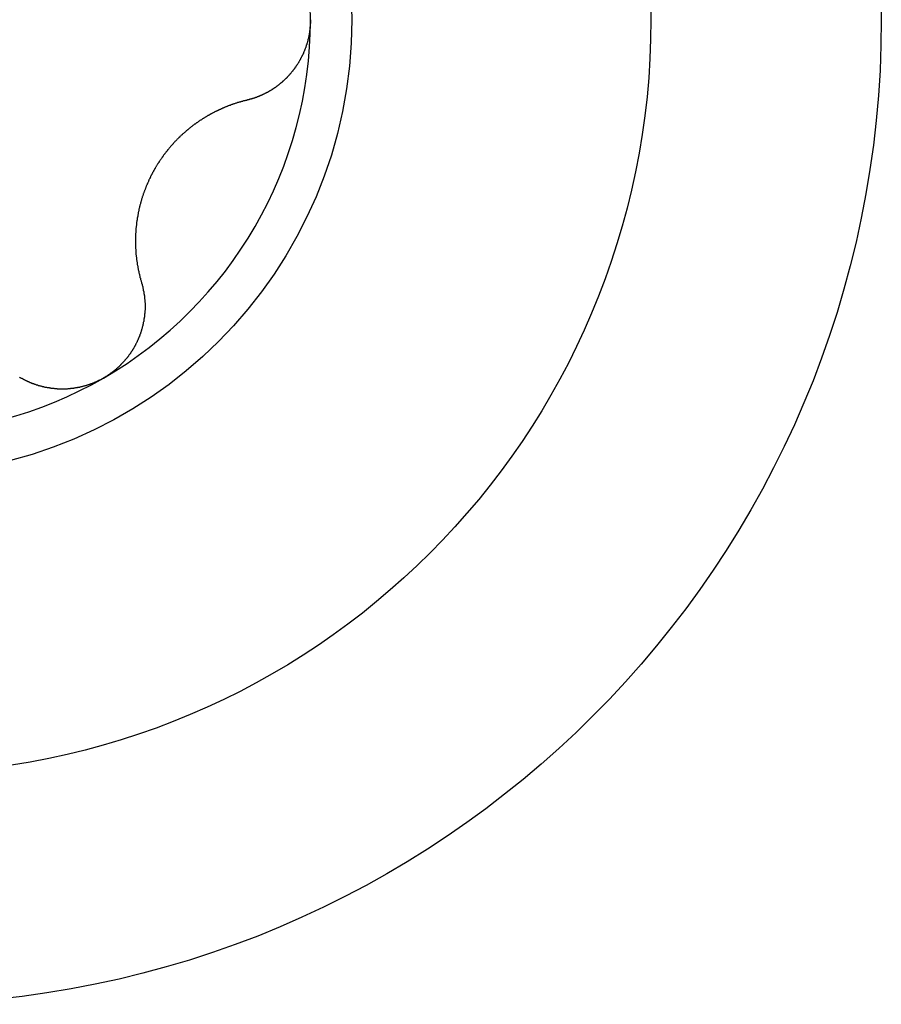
# Model space of a CAD drawing. Extents: x 1107 to 4046, y 937 to 3355.
# Tile 815 of 861: x 3324.69 to 3328.8, y 1895.01 to 1899.71. Entities that reach past the tile are written whole.
import ezdxf

# ---------------------------------------------------------------- set-up
doc = ezdxf.new("R2010")
doc.units = 0
doc.layers.add('KF_VIDA_L___C_LEFT', color=7, linetype='CONTINUOUS')

# ---------------------------------------------------------------- blocks, each defined once
blk = doc.blocks.new('KF_VIDA_L___C_LEFT')
at = {"layer": 'KF_VIDA_L___C_LEFT'}
for points in [[(436.775, 210.5, 0), (436.775, 210.498, 0), (436.775, 210.496, 0), (436.775, 210.494, 0), (436.775, 210.492, 0), (436.775, 210.489, 0), (436.775, 210.487, 0), (436.775, 210.485, 0), (436.775, 210.483, 0), (436.775, 210.481, 0), (436.774, 210.479, 0), (436.774, 210.477, 0), (436.774, 210.475, 0), (436.774, 210.472, 0), (436.774, 210.47, 0), (436.774, 210.468, 0), (436.773, 210.466, 0), (436.773, 210.464, 0), (436.773, 210.462, 0), (436.773, 210.46, 0), (436.773, 210.458, 0), (436.772, 210.455, 0), (436.772, 210.453, 0), (436.772, 210.451, 0), (436.772, 210.449, 0), (436.771, 210.447, 0), (436.771, 210.445, 0), (436.771, 210.443, 0), (436.77, 210.441, 0), (436.77, 210.438, 0), (436.77, 210.436, 0), (436.769, 210.434, 0), (436.769, 210.432, 0), (436.769, 210.43, 0), (436.768, 210.428, 0), (436.768, 210.426, 0), (436.767, 210.424, 0), (436.767, 210.421, 0), (436.767, 210.419, 0), (436.766, 210.417, 0), (436.766, 210.415, 0), (436.765, 210.413, 0), (436.765, 210.411, 0), (436.764, 210.409, 0), (436.764, 210.407, 0), (436.763, 210.405, 0), (436.763, 210.403, 0), (436.762, 210.4, 0), (436.762, 210.398, 0), (436.761, 210.396, 0), (436.76, 210.394, 0), (436.76, 210.392, 0), (436.759, 210.39, 0), (436.759, 210.388, 0), (436.758, 210.386, 0), (436.757, 210.384, 0), (436.757, 210.382, 0), (436.756, 210.38, 0), (436.755, 210.378, 0), (436.755, 210.375, 0), (436.754, 210.373, 0), (436.753, 210.371, 0), (436.753, 210.369, 0), (436.752, 210.367, 0), (436.751, 210.365, 0), (436.75, 210.363, 0), (436.75, 210.361, 0), (436.749, 210.359, 0), (436.748, 210.357, 0), (436.747, 210.355, 0), (436.747, 210.353, 0), (436.746, 210.351, 0), (436.745, 210.349, 0), (436.744, 210.347, 0), (436.743, 210.345, 0), (436.742, 210.343, 0), (436.742, 210.341, 0), (436.741, 210.339, 0), (436.74, 210.337, 0), (436.739, 210.335, 0), (436.738, 210.333, 0), (436.737, 210.331, 0), (436.736, 210.329, 0), (436.735, 210.327, 0), (436.734, 210.326, 0), (436.733, 210.324, 0), (436.732, 210.322, 0), (436.731, 210.32, 0), (436.73, 210.318, 0), (436.729, 210.316, 0), (436.728, 210.314, 0), (436.727, 210.312, 0), (436.726, 210.31, 0), (436.725, 210.308, 0), (436.724, 210.307, 0), (436.723, 210.305, 0), (436.722, 210.303, 0), (436.721, 210.301, 0), (436.72, 210.299, 0), (436.719, 210.297, 0), (436.718, 210.295, 0), (436.717, 210.294, 0), (436.716, 210.292, 0), (436.714, 210.29, 0), (436.713, 210.288, 0), (436.712, 210.286, 0), (436.711, 210.285, 0), (436.71, 210.283, 0), (436.709, 210.281, 0), (436.707, 210.279, 0), (436.706, 210.278, 0), (436.705, 210.276, 0), (436.704, 210.274, 0), (436.703, 210.272, 0), (436.701, 210.271, 0), (436.7, 210.269, 0), (436.699, 210.267, 0), (436.698, 210.265, 0), (436.696, 210.264, 0), (436.695, 210.262, 0), (436.694, 210.26, 0), (436.693, 210.259, 0), (436.691, 210.257, 0), (436.69, 210.255, 0), (436.689, 210.254, 0), (436.687, 210.252, 0), (436.686, 210.251, 0), (436.685, 210.249, 0), (436.683, 210.247, 0), (436.682, 210.246, 0), (436.681, 210.244, 0), (436.679, 210.242, 0), (436.678, 210.241, 0), (436.677, 210.239, 0), (436.675, 210.238, 0), (436.674, 210.236, 0), (436.672, 210.235, 0), (436.671, 210.233, 0), (436.67, 210.232, 0), (436.668, 210.23, 0), (436.667, 210.229, 0), (436.665, 210.227, 0), (436.664, 210.226, 0), (436.663, 210.224, 0), (436.661, 210.223, 0), (436.66, 210.221, 0), (436.658, 210.22, 0), (436.657, 210.218, 0), (436.655, 210.217, 0), (436.654, 210.215, 0), (436.652, 210.214, 0), (436.651, 210.213, 0), (436.649, 210.211, 0), (436.648, 210.21, 0), (436.646, 210.208, 0), (436.645, 210.207, 0), (436.643, 210.206, 0), (436.642, 210.204, 0), (436.64, 210.203, 0), (436.639, 210.202, 0), (436.637, 210.2, 0), (436.636, 210.199, 0), (436.634, 210.198, 0), (436.633, 210.197, 0), (436.631, 210.195, 0), (436.63, 210.194, 0), (436.628, 210.193, 0), (436.627, 210.192, 0), (436.625, 210.19, 0), (436.624, 210.189, 0), (436.622, 210.188, 0), (436.621, 210.187, 0), (436.619, 210.185, 0), (436.617, 210.184, 0), (436.616, 210.183, 0), (436.614, 210.182, 0), (436.613, 210.181, 0), (436.611, 210.18, 0), (436.609, 210.178, 0), (436.608, 210.177, 0), (436.606, 210.176, 0), (436.605, 210.175, 0), (436.603, 210.174, 0), (436.601, 210.173, 0), (436.6, 210.172, 0), (436.598, 210.171, 0), (436.596, 210.17, 0), (436.595, 210.169, 0), (436.593, 210.167, 0), (436.591, 210.166, 0), (436.59, 210.165, 0), (436.588, 210.164, 0), (436.586, 210.163, 0), (436.585, 210.162, 0), (436.583, 210.161, 0), (436.581, 210.16, 0), (436.58, 210.159, 0), (436.578, 210.158, 0), (436.576, 210.157, 0), (436.574, 210.156, 0), (436.573, 210.155, 0), (436.571, 210.154, 0), (436.569, 210.153, 0), (436.567, 210.152, 0), (436.566, 210.151, 0), (436.564, 210.151, 0), (436.562, 210.15, 0), (436.56, 210.149, 0), (436.559, 210.148, 0), (436.557, 210.147, 0), (436.555, 210.146, 0), (436.553, 210.145, 0), (436.551, 210.144, 0), (436.55, 210.143, 0), (436.548, 210.143, 0), (436.546, 210.142, 0), (436.544, 210.141, 0), (436.542, 210.14, 0), (436.541, 210.139, 0), (436.539, 210.138, 0), (436.537, 210.138, 0), (436.535, 210.137, 0), (436.533, 210.136, 0), (436.532, 210.135, 0), (436.53, 210.135, 0), (436.528, 210.134, 0), (436.526, 210.133, 0), (436.524, 210.132, 0), (436.522, 210.132, 0), (436.52, 210.131, 0), (436.519, 210.13, 0), (436.517, 210.129, 0), (436.515, 210.129, 0), (436.513, 210.128, 0), (436.511, 210.127, 0), (436.509, 210.127, 0), (436.507, 210.126, 0), (436.505, 210.125, 0), (436.504, 210.125, 0), (436.502, 210.124, 0), (436.5, 210.124, 0), (436.498, 210.123, 0), (436.496, 210.122, 0), (436.494, 210.122, 0), (436.492, 210.121, 0), (436.49, 210.121, 0), (436.488, 210.12, 0), (436.486, 210.12, 0), (436.485, 210.119, 0), (436.483, 210.119, 0), (436.481, 210.118, 0), (436.479, 210.118, 0), (436.477, 210.117, 0), (436.475, 210.117, 0), (436.473, 210.116, 0), (436.471, 210.116, 0)], [(436.471, 210.116, 0), (436.469, 210.115, 0), (436.466, 210.115, 0), (436.464, 210.114, 0), (436.462, 210.113, 0), (436.459, 210.113, 0), (436.457, 210.112, 0), (436.455, 210.112, 0), (436.452, 210.111, 0), (436.45, 210.11, 0), (436.448, 210.11, 0), (436.445, 210.109, 0), (436.443, 210.108, 0), (436.441, 210.108, 0), (436.439, 210.107, 0), (436.436, 210.106, 0), (436.434, 210.106, 0), (436.432, 210.105, 0), (436.429, 210.104, 0), (436.427, 210.104, 0), (436.425, 210.103, 0), (436.422, 210.102, 0), (436.42, 210.101, 0), (436.418, 210.101, 0), (436.416, 210.1, 0), (436.413, 210.099, 0), (436.411, 210.098, 0), (436.409, 210.098, 0), (436.406, 210.097, 0), (436.404, 210.096, 0), (436.402, 210.095, 0), (436.4, 210.095, 0), (436.397, 210.094, 0), (436.395, 210.093, 0), (436.393, 210.092, 0), (436.391, 210.091, 0), (436.388, 210.09, 0), (436.386, 210.09, 0), (436.384, 210.089, 0), (436.382, 210.088, 0), (436.379, 210.087, 0), (436.377, 210.086, 0), (436.375, 210.085, 0), (436.373, 210.084, 0), (436.371, 210.084, 0), (436.368, 210.083, 0), (436.366, 210.082, 0), (436.364, 210.081, 0), (436.362, 210.08, 0), (436.36, 210.079, 0), (436.358, 210.078, 0), (436.355, 210.077, 0), (436.353, 210.076, 0), (436.351, 210.075, 0), (436.349, 210.074, 0), (436.347, 210.073, 0), (436.345, 210.072, 0), (436.342, 210.071, 0), (436.34, 210.07, 0), (436.338, 210.069, 0), (436.336, 210.068, 0), (436.334, 210.067, 0), (436.332, 210.066, 0), (436.33, 210.065, 0), (436.328, 210.064, 0), (436.325, 210.063, 0), (436.323, 210.062, 0), (436.321, 210.061, 0), (436.319, 210.06, 0), (436.317, 210.059, 0), (436.315, 210.058, 0), (436.313, 210.057, 0), (436.311, 210.056, 0), (436.309, 210.055, 0), (436.307, 210.054, 0), (436.304, 210.052, 0), (436.302, 210.051, 0), (436.3, 210.05, 0), (436.298, 210.049, 0), (436.296, 210.048, 0), (436.294, 210.047, 0), (436.292, 210.045, 0), (436.29, 210.044, 0), (436.288, 210.043, 0), (436.285, 210.042, 0), (436.283, 210.041, 0), (436.281, 210.039, 0), (436.279, 210.038, 0), (436.277, 210.037, 0), (436.275, 210.036, 0), (436.273, 210.034, 0), (436.271, 210.033, 0), (436.269, 210.032, 0), (436.266, 210.03, 0), (436.264, 210.029, 0), (436.262, 210.028, 0), (436.26, 210.026, 0), (436.258, 210.025, 0), (436.256, 210.024, 0), (436.254, 210.022, 0), (436.252, 210.021, 0), (436.25, 210.02, 0), (436.247, 210.018, 0), (436.245, 210.017, 0), (436.243, 210.015, 0), (436.241, 210.014, 0), (436.239, 210.013, 0), (436.237, 210.011, 0), (436.235, 210.01, 0), (436.233, 210.008, 0), (436.231, 210.007, 0), (436.229, 210.005, 0), (436.227, 210.004, 0), (436.224, 210.002, 0), (436.222, 210.001, 0), (436.22, 209.999, 0), (436.218, 209.998, 0), (436.216, 209.996, 0), (436.214, 209.995, 0), (436.212, 209.993, 0), (436.21, 209.991, 0), (436.208, 209.99, 0), (436.206, 209.988, 0), (436.204, 209.987, 0), (436.202, 209.985, 0), (436.2, 209.984, 0), (436.198, 209.982, 0), (436.196, 209.98, 0), (436.194, 209.979, 0), (436.192, 209.977, 0), (436.19, 209.975, 0), (436.188, 209.974, 0), (436.186, 209.972, 0), (436.184, 209.97, 0), (436.182, 209.969, 0), (436.18, 209.967, 0), (436.178, 209.965, 0), (436.176, 209.963, 0), (436.174, 209.962, 0), (436.172, 209.96, 0), (436.17, 209.958, 0), (436.168, 209.956, 0), (436.166, 209.955, 0), (436.164, 209.953, 0), (436.162, 209.951, 0), (436.16, 209.949, 0), (436.158, 209.948, 0), (436.156, 209.946, 0), (436.154, 209.944, 0), (436.152, 209.942, 0), (436.15, 209.94, 0), (436.149, 209.938, 0), (436.147, 209.937, 0), (436.145, 209.935, 0), (436.143, 209.933, 0), (436.141, 209.931, 0), (436.139, 209.929, 0), (436.137, 209.927, 0), (436.135, 209.925, 0), (436.134, 209.923, 0), (436.132, 209.921, 0), (436.13, 209.92, 0), (436.128, 209.918, 0), (436.126, 209.916, 0), (436.124, 209.914, 0), (436.123, 209.912, 0), (436.121, 209.91, 0), (436.119, 209.908, 0), (436.117, 209.906, 0), (436.116, 209.904, 0), (436.114, 209.902, 0), (436.112, 209.9, 0), (436.11, 209.898, 0), (436.109, 209.896, 0), (436.107, 209.894, 0), (436.105, 209.892, 0), (436.103, 209.89, 0), (436.102, 209.888, 0), (436.1, 209.886, 0), (436.098, 209.884, 0), (436.097, 209.882, 0), (436.095, 209.88, 0), (436.093, 209.878, 0), (436.092, 209.876, 0), (436.09, 209.873, 0), (436.088, 209.871, 0), (436.087, 209.869, 0), (436.085, 209.867, 0), (436.083, 209.865, 0), (436.082, 209.863, 0), (436.08, 209.861, 0), (436.079, 209.859, 0), (436.077, 209.857, 0), (436.075, 209.855, 0), (436.074, 209.853, 0), (436.072, 209.85, 0), (436.071, 209.848, 0), (436.069, 209.846, 0), (436.068, 209.844, 0), (436.066, 209.842, 0), (436.065, 209.84, 0), (436.063, 209.838, 0), (436.062, 209.835, 0), (436.06, 209.833, 0), (436.059, 209.831, 0), (436.057, 209.829, 0), (436.056, 209.827, 0), (436.054, 209.825, 0), (436.053, 209.823, 0), (436.052, 209.82, 0), (436.05, 209.818, 0), (436.049, 209.816, 0), (436.047, 209.814, 0), (436.046, 209.812, 0), (436.045, 209.81, 0), (436.043, 209.807, 0), (436.042, 209.805, 0), (436.04, 209.803, 0), (436.039, 209.801, 0), (436.038, 209.799, 0), (436.037, 209.796, 0), (436.035, 209.794, 0), (436.034, 209.792, 0), (436.033, 209.79, 0), (436.031, 209.788, 0), (436.03, 209.785, 0), (436.029, 209.783, 0), (436.028, 209.781, 0), (436.026, 209.779, 0), (436.025, 209.776, 0), (436.024, 209.774, 0), (436.023, 209.772, 0), (436.021, 209.77, 0), (436.02, 209.767, 0), (436.019, 209.765, 0), (436.018, 209.763, 0), (436.017, 209.761, 0), (436.015, 209.758, 0), (436.014, 209.756, 0), (436.013, 209.754, 0), (436.012, 209.751, 0), (436.011, 209.749, 0), (436.01, 209.747, 0), (436.009, 209.744, 0), (436.007, 209.742, 0), (436.006, 209.74, 0), (436.005, 209.737, 0), (436.004, 209.735, 0), (436.003, 209.732, 0), (436.002, 209.73, 0), (436.001, 209.728, 0), (436, 209.725, 0), (435.999, 209.723, 0), (435.998, 209.72, 0), (435.997, 209.718, 0), (435.996, 209.716, 0), (435.995, 209.713, 0), (435.994, 209.711, 0), (435.992, 209.708, 0), (435.991, 209.706, 0), (435.99, 209.703, 0), (435.989, 209.701, 0), (435.989, 209.699, 0), (435.988, 209.696, 0), (435.987, 209.694, 0), (435.986, 209.691, 0), (435.985, 209.689, 0), (435.984, 209.686, 0), (435.983, 209.684, 0), (435.982, 209.681, 0), (435.981, 209.679, 0), (435.98, 209.676, 0), (435.979, 209.674, 0), (435.978, 209.671, 0), (435.977, 209.669, 0), (435.977, 209.666, 0), (435.976, 209.664, 0), (435.975, 209.661, 0), (435.974, 209.659, 0), (435.973, 209.656, 0), (435.972, 209.654, 0), (435.972, 209.651, 0), (435.971, 209.649, 0), (435.97, 209.646, 0), (435.969, 209.644, 0), (435.968, 209.641, 0), (435.968, 209.638, 0), (435.967, 209.636, 0), (435.966, 209.633, 0), (435.965, 209.631, 0), (435.965, 209.628, 0), (435.964, 209.626, 0), (435.963, 209.623, 0), (435.963, 209.621, 0), (435.962, 209.618, 0), (435.961, 209.615, 0), (435.961, 209.613, 0), (435.96, 209.61, 0), (435.959, 209.608, 0), (435.959, 209.605, 0), (435.958, 209.603, 0), (435.957, 209.6, 0), (435.957, 209.598, 0), (435.956, 209.595, 0), (435.956, 209.592, 0), (435.955, 209.59, 0), (435.955, 209.587, 0), (435.954, 209.585, 0), (435.954, 209.582, 0), (435.953, 209.579, 0), (435.953, 209.577, 0), (435.952, 209.574, 0), (435.952, 209.572, 0), (435.951, 209.569, 0), (435.951, 209.567, 0), (435.95, 209.564, 0), (435.95, 209.561, 0), (435.949, 209.559, 0), (435.949, 209.556, 0), (435.948, 209.554, 0), (435.948, 209.551, 0), (435.948, 209.549, 0), (435.947, 209.546, 0), (435.947, 209.543, 0), (435.946, 209.541, 0), (435.946, 209.538, 0), (435.946, 209.536, 0), (435.945, 209.533, 0), (435.945, 209.531, 0), (435.945, 209.528, 0), (435.944, 209.525, 0), (435.944, 209.523, 0), (435.944, 209.52, 0), (435.944, 209.518, 0), (435.943, 209.515, 0), (435.943, 209.513, 0), (435.943, 209.51, 0), (435.943, 209.508, 0), (435.942, 209.505, 0), (435.942, 209.503, 0), (435.942, 209.5, 0), (435.942, 209.497, 0), (435.941, 209.495, 0), (435.941, 209.492, 0), (435.941, 209.49, 0), (435.941, 209.487, 0), (435.941, 209.485, 0), (435.941, 209.482, 0), (435.94, 209.48, 0), (435.94, 209.477, 0), (435.94, 209.475, 0), (435.94, 209.472, 0), (435.94, 209.47, 0), (435.94, 209.467, 0), (435.94, 209.465, 0), (435.94, 209.462, 0), (435.94, 209.46, 0), (435.94, 209.457, 0), (435.94, 209.455, 0), (435.94, 209.452, 0), (435.94, 209.45, 0), (435.939, 209.448, 0), (435.939, 209.445, 0), (435.939, 209.443, 0), (435.939, 209.44, 0), (435.939, 209.438, 0), (435.939, 209.435, 0), (435.94, 209.433, 0), (435.94, 209.431, 0), (435.94, 209.428, 0), (435.94, 209.426, 0), (435.94, 209.423, 0), (435.94, 209.421, 0), (435.94, 209.419, 0), (435.94, 209.416, 0), (435.94, 209.414, 0), (435.94, 209.411, 0), (435.94, 209.409, 0), (435.94, 209.407, 0), (435.941, 209.404, 0), (435.941, 209.402, 0), (435.941, 209.4, 0), (435.941, 209.397, 0), (435.941, 209.395, 0), (435.941, 209.393, 0), (435.941, 209.39, 0), (435.942, 209.388, 0), (435.942, 209.386, 0), (435.942, 209.383, 0), (435.942, 209.381, 0), (435.942, 209.379, 0), (435.943, 209.376, 0), (435.943, 209.374, 0), (435.943, 209.372, 0), (435.943, 209.369, 0), (435.944, 209.367, 0), (435.944, 209.364, 0), (435.944, 209.362, 0), (435.944, 209.36, 0), (435.945, 209.357, 0), (435.945, 209.355, 0), (435.945, 209.353, 0), (435.946, 209.35, 0), (435.946, 209.348, 0), (435.946, 209.346, 0), (435.947, 209.343, 0), (435.947, 209.341, 0), (435.947, 209.339, 0), (435.948, 209.336, 0), (435.948, 209.334, 0), (435.948, 209.332, 0), (435.949, 209.329, 0), (435.949, 209.327, 0), (435.95, 209.324, 0), (435.95, 209.322, 0), (435.951, 209.32, 0), (435.951, 209.317, 0), (435.951, 209.315, 0), (435.952, 209.313, 0), (435.952, 209.31, 0), (435.953, 209.308, 0), (435.953, 209.306, 0), (435.954, 209.303, 0), (435.954, 209.301, 0), (435.955, 209.299, 0), (435.955, 209.296, 0), (435.956, 209.294, 0), (435.956, 209.292, 0), (435.957, 209.289, 0), (435.957, 209.287, 0), (435.958, 209.285, 0), (435.958, 209.282, 0), (435.959, 209.28, 0), (435.96, 209.277, 0), (435.96, 209.275, 0), (435.961, 209.273, 0), (435.961, 209.27, 0), (435.962, 209.268, 0), (435.963, 209.266, 0), (435.963, 209.263, 0), (435.964, 209.261, 0), (435.964, 209.259, 0), (435.965, 209.256, 0), (435.966, 209.254, 0), (435.966, 209.252, 0), (435.967, 209.25, 0), (435.968, 209.247, 0), (435.968, 209.245, 0)], [(435.968, 209.245, 0), (435.969, 209.243, 0), (435.97, 209.241, 0), (435.97, 209.239, 0), (435.971, 209.237, 0), (435.971, 209.235, 0), (435.972, 209.233, 0), (435.972, 209.232, 0), (435.973, 209.23, 0), (435.973, 209.228, 0), (435.974, 209.226, 0), (435.974, 209.224, 0), (435.975, 209.222, 0), (435.975, 209.22, 0), (435.975, 209.218, 0), (435.976, 209.216, 0), (435.976, 209.214, 0), (435.977, 209.212, 0), (435.977, 209.21, 0), (435.977, 209.208, 0), (435.978, 209.206, 0), (435.978, 209.204, 0), (435.979, 209.202, 0), (435.979, 209.201, 0), (435.979, 209.199, 0), (435.98, 209.197, 0), (435.98, 209.195, 0), (435.98, 209.193, 0), (435.98, 209.191, 0), (435.981, 209.189, 0), (435.981, 209.187, 0), (435.981, 209.185, 0), (435.982, 209.183, 0), (435.982, 209.181, 0), (435.982, 209.179, 0), (435.982, 209.177, 0), (435.983, 209.175, 0), (435.983, 209.173, 0), (435.983, 209.171, 0), (435.983, 209.169, 0), (435.983, 209.167, 0), (435.984, 209.165, 0), (435.984, 209.163, 0), (435.984, 209.161, 0), (435.984, 209.159, 0), (435.984, 209.157, 0), (435.984, 209.155, 0), (435.984, 209.153, 0), (435.984, 209.151, 0), (435.985, 209.149, 0), (435.985, 209.147, 0), (435.985, 209.145, 0), (435.985, 209.143, 0), (435.985, 209.141, 0), (435.985, 209.139, 0), (435.985, 209.137, 0), (435.985, 209.135, 0), (435.985, 209.133, 0), (435.985, 209.131, 0), (435.985, 209.129, 0), (435.985, 209.127, 0), (435.985, 209.125, 0), (435.985, 209.123, 0), (435.985, 209.121, 0), (435.985, 209.119, 0), (435.985, 209.117, 0), (435.985, 209.115, 0), (435.985, 209.113, 0), (435.984, 209.111, 0), (435.984, 209.109, 0), (435.984, 209.107, 0), (435.984, 209.106, 0), (435.984, 209.104, 0), (435.984, 209.102, 0), (435.984, 209.1, 0), (435.984, 209.098, 0), (435.983, 209.096, 0), (435.983, 209.094, 0), (435.983, 209.092, 0), (435.983, 209.09, 0), (435.983, 209.088, 0), (435.982, 209.086, 0), (435.982, 209.084, 0), (435.982, 209.082, 0), (435.982, 209.08, 0), (435.981, 209.078, 0), (435.981, 209.076, 0), (435.981, 209.074, 0), (435.98, 209.072, 0), (435.98, 209.07, 0), (435.98, 209.068, 0), (435.98, 209.066, 0), (435.979, 209.064, 0), (435.979, 209.062, 0), (435.979, 209.06, 0), (435.978, 209.058, 0), (435.978, 209.057, 0), (435.977, 209.055, 0), (435.977, 209.053, 0), (435.977, 209.051, 0), (435.976, 209.049, 0), (435.976, 209.047, 0), (435.975, 209.045, 0), (435.975, 209.043, 0), (435.974, 209.041, 0), (435.974, 209.039, 0), (435.973, 209.037, 0), (435.973, 209.035, 0), (435.972, 209.033, 0), (435.972, 209.031, 0), (435.971, 209.029, 0), (435.971, 209.027, 0), (435.97, 209.025, 0), (435.97, 209.023, 0), (435.969, 209.021, 0), (435.968, 209.019, 0), (435.968, 209.017, 0), (435.967, 209.015, 0), (435.967, 209.013, 0), (435.966, 209.011, 0), (435.965, 209.009, 0), (435.965, 209.007, 0), (435.964, 209.005, 0), (435.963, 209.003, 0), (435.963, 209.001, 0), (435.962, 208.999, 0), (435.961, 208.997, 0), (435.961, 208.995, 0), (435.96, 208.993, 0), (435.959, 208.991, 0), (435.958, 208.989, 0), (435.958, 208.987, 0), (435.957, 208.986, 0), (435.956, 208.984, 0), (435.955, 208.982, 0), (435.954, 208.98, 0), (435.954, 208.978, 0), (435.953, 208.976, 0), (435.952, 208.974, 0), (435.951, 208.972, 0), (435.95, 208.97, 0), (435.949, 208.968, 0), (435.948, 208.966, 0), (435.948, 208.964, 0), (435.947, 208.962, 0), (435.946, 208.96, 0), (435.945, 208.958, 0), (435.944, 208.957, 0), (435.943, 208.955, 0), (435.942, 208.953, 0), (435.941, 208.951, 0), (435.94, 208.949, 0), (435.939, 208.947, 0), (435.938, 208.945, 0), (435.937, 208.943, 0), (435.936, 208.941, 0), (435.935, 208.939, 0), (435.934, 208.938, 0), (435.933, 208.936, 0), (435.932, 208.934, 0), (435.931, 208.932, 0), (435.93, 208.93, 0), (435.929, 208.928, 0), (435.928, 208.927, 0), (435.926, 208.925, 0), (435.925, 208.923, 0), (435.924, 208.921, 0), (435.923, 208.919, 0), (435.922, 208.917, 0), (435.921, 208.916, 0), (435.919, 208.914, 0), (435.918, 208.912, 0), (435.917, 208.91, 0), (435.916, 208.908, 0), (435.915, 208.907, 0), (435.913, 208.905, 0), (435.912, 208.903, 0), (435.911, 208.901, 0), (435.91, 208.9, 0), (435.908, 208.898, 0), (435.907, 208.896, 0), (435.906, 208.894, 0), (435.904, 208.893, 0), (435.903, 208.891, 0), (435.902, 208.889, 0), (435.901, 208.888, 0), (435.899, 208.886, 0), (435.898, 208.884, 0), (435.896, 208.883, 0), (435.895, 208.881, 0), (435.894, 208.879, 0), (435.892, 208.878, 0), (435.891, 208.876, 0), (435.889, 208.874, 0), (435.888, 208.873, 0), (435.887, 208.871, 0), (435.885, 208.869, 0), (435.884, 208.868, 0), (435.882, 208.866, 0), (435.881, 208.865, 0), (435.879, 208.863, 0), (435.878, 208.861, 0), (435.876, 208.86, 0), (435.875, 208.858, 0), (435.873, 208.857, 0), (435.872, 208.855, 0), (435.87, 208.854, 0), (435.869, 208.852, 0), (435.867, 208.851, 0), (435.866, 208.849, 0), (435.864, 208.848, 0), (435.863, 208.846, 0), (435.861, 208.845, 0), (435.859, 208.843, 0), (435.858, 208.842, 0), (435.856, 208.84, 0), (435.855, 208.839, 0), (435.853, 208.837, 0), (435.852, 208.836, 0), (435.85, 208.834, 0), (435.848, 208.833, 0), (435.847, 208.832, 0), (435.845, 208.83, 0), (435.843, 208.829, 0), (435.842, 208.827, 0), (435.84, 208.826, 0), (435.838, 208.825, 0), (435.837, 208.823, 0), (435.835, 208.822, 0), (435.833, 208.821, 0), (435.832, 208.819, 0), (435.83, 208.818, 0), (435.828, 208.817, 0), (435.827, 208.815, 0), (435.825, 208.814, 0), (435.823, 208.813, 0), (435.821, 208.812, 0), (435.82, 208.81, 0), (435.818, 208.809, 0), (435.816, 208.808, 0), (435.814, 208.807, 0), (435.813, 208.805, 0), (435.811, 208.804, 0), (435.809, 208.803, 0), (435.807, 208.802, 0), (435.806, 208.801, 0), (435.804, 208.8, 0), (435.802, 208.798, 0), (435.8, 208.797, 0), (435.798, 208.796, 0), (435.797, 208.795, 0), (435.795, 208.794, 0), (435.793, 208.793, 0), (435.791, 208.792, 0), (435.789, 208.791, 0), (435.788, 208.79, 0)], [(435.788, 208.79, 0), (435.786, 208.789, 0), (435.784, 208.788, 0), (435.782, 208.786, 0), (435.78, 208.785, 0), (435.778, 208.784, 0), (435.776, 208.783, 0), (435.775, 208.782, 0), (435.773, 208.781, 0), (435.771, 208.78, 0), (435.769, 208.78, 0), (435.767, 208.779, 0), (435.765, 208.778, 0), (435.763, 208.777, 0), (435.761, 208.776, 0), (435.759, 208.775, 0), (435.757, 208.774, 0), (435.755, 208.773, 0), (435.753, 208.772, 0), (435.752, 208.771, 0), (435.75, 208.77, 0), (435.748, 208.77, 0), (435.746, 208.769, 0), (435.744, 208.768, 0), (435.742, 208.767, 0), (435.74, 208.766, 0), (435.738, 208.765, 0), (435.736, 208.765, 0), (435.734, 208.764, 0), (435.732, 208.763, 0), (435.73, 208.762, 0), (435.728, 208.762, 0), (435.726, 208.761, 0), (435.724, 208.76, 0), (435.722, 208.759, 0), (435.72, 208.759, 0), (435.718, 208.758, 0), (435.715, 208.757, 0), (435.713, 208.757, 0), (435.711, 208.756, 0), (435.709, 208.755, 0), (435.707, 208.755, 0), (435.705, 208.754, 0), (435.703, 208.753, 0), (435.701, 208.753, 0), (435.699, 208.752, 0), (435.697, 208.752, 0), (435.695, 208.751, 0), (435.693, 208.75, 0), (435.691, 208.75, 0), (435.689, 208.749, 0), (435.686, 208.749, 0), (435.684, 208.748, 0), (435.682, 208.748, 0), (435.68, 208.747, 0), (435.678, 208.747, 0), (435.676, 208.746, 0), (435.674, 208.746, 0), (435.672, 208.745, 0), (435.67, 208.745, 0), (435.667, 208.744, 0), (435.665, 208.744, 0), (435.663, 208.744, 0), (435.661, 208.743, 0), (435.659, 208.743, 0), (435.657, 208.742, 0), (435.655, 208.742, 0), (435.653, 208.742, 0), (435.65, 208.741, 0), (435.648, 208.741, 0), (435.646, 208.741, 0), (435.644, 208.74, 0), (435.642, 208.74, 0), (435.64, 208.74, 0), (435.638, 208.74, 0), (435.635, 208.739, 0), (435.633, 208.739, 0), (435.631, 208.739, 0), (435.629, 208.739, 0), (435.627, 208.738, 0), (435.625, 208.738, 0), (435.623, 208.738, 0), (435.62, 208.738, 0), (435.618, 208.738, 0), (435.616, 208.738, 0), (435.614, 208.737, 0), (435.612, 208.737, 0), (435.61, 208.737, 0), (435.607, 208.737, 0), (435.605, 208.737, 0), (435.603, 208.737, 0), (435.601, 208.737, 0), (435.599, 208.737, 0), (435.597, 208.737, 0), (435.595, 208.737, 0), (435.592, 208.737, 0), (435.59, 208.737, 0), (435.588, 208.737, 0), (435.586, 208.737, 0), (435.584, 208.737, 0), (435.582, 208.737, 0), (435.58, 208.737, 0), (435.578, 208.737, 0), (435.575, 208.737, 0), (435.573, 208.737, 0), (435.571, 208.737, 0), (435.569, 208.737, 0), (435.567, 208.737, 0), (435.565, 208.738, 0), (435.563, 208.738, 0), (435.56, 208.738, 0), (435.558, 208.738, 0), (435.556, 208.738, 0), (435.554, 208.738, 0), (435.552, 208.739, 0), (435.55, 208.739, 0), (435.548, 208.739, 0), (435.546, 208.739, 0), (435.544, 208.74, 0), (435.542, 208.74, 0), (435.539, 208.74, 0), (435.537, 208.74, 0), (435.535, 208.741, 0), (435.533, 208.741, 0), (435.531, 208.741, 0), (435.529, 208.742, 0), (435.527, 208.742, 0), (435.525, 208.742, 0), (435.523, 208.743, 0), (435.521, 208.743, 0), (435.519, 208.743, 0), (435.517, 208.744, 0), (435.515, 208.744, 0), (435.513, 208.744, 0), (435.511, 208.745, 0), (435.508, 208.745, 0), (435.506, 208.746, 0), (435.504, 208.746, 0), (435.502, 208.747, 0), (435.5, 208.747, 0), (435.498, 208.748, 0), (435.496, 208.748, 0), (435.494, 208.749, 0), (435.492, 208.749, 0), (435.49, 208.75, 0), (435.488, 208.75, 0), (435.486, 208.751, 0), (435.484, 208.751, 0), (435.482, 208.752, 0), (435.481, 208.752, 0), (435.479, 208.753, 0), (435.477, 208.753, 0), (435.475, 208.754, 0), (435.473, 208.755, 0), (435.471, 208.755, 0), (435.469, 208.756, 0), (435.467, 208.756, 0), (435.465, 208.757, 0), (435.463, 208.758, 0), (435.461, 208.758, 0), (435.459, 208.759, 0), (435.457, 208.76, 0), (435.456, 208.76, 0), (435.454, 208.761, 0), (435.452, 208.762, 0), (435.45, 208.762, 0), (435.448, 208.763, 0), (435.446, 208.764, 0), (435.444, 208.764, 0), (435.443, 208.765, 0), (435.441, 208.766, 0), (435.439, 208.767, 0), (435.437, 208.767, 0), (435.435, 208.768, 0), (435.434, 208.769, 0), (435.432, 208.77, 0), (435.43, 208.771, 0), (435.428, 208.771, 0), (435.426, 208.772, 0), (435.425, 208.773, 0), (435.423, 208.774, 0), (435.421, 208.775, 0), (435.419, 208.776, 0), (435.417, 208.776, 0), (435.416, 208.777, 0), (435.414, 208.778, 0), (435.412, 208.779, 0), (435.41, 208.78, 0), (435.409, 208.781, 0), (435.407, 208.782, 0), (435.405, 208.783, 0), (435.403, 208.784, 0), (435.402, 208.785, 0), (435.4, 208.786, 0), (435.398, 208.787, 0), (435.396, 208.787, 0), (435.395, 208.788, 0), (435.393, 208.789, 0), (435.391, 208.79, 0), (435.389, 208.791, 0), (435.388, 208.792, 0), (435.386, 208.793, 0)]]:
    blk.add_polyline3d(points, dxfattribs=at)
for radius in [4.7, 3.6, 2.1725]:
    blk.add_circle((434.8, 210.5), radius, dxfattribs=at)
for start, end in [(0, 60), (300, 0), (240, 300)]:
    blk.add_arc((434.8, 210.5), 1.975, start, end, dxfattribs=at)

msp = doc.modelspace()

# ---------------------------------------------------------------- block references
at = {"layer": 'KF_VIDA_L___C_LEFT'}
msp.add_blockref('KF_VIDA_L___C_LEFT', (2889.3036, 1689.2132), dxfattribs=at)

doc.saveas('drawing.dxf')
